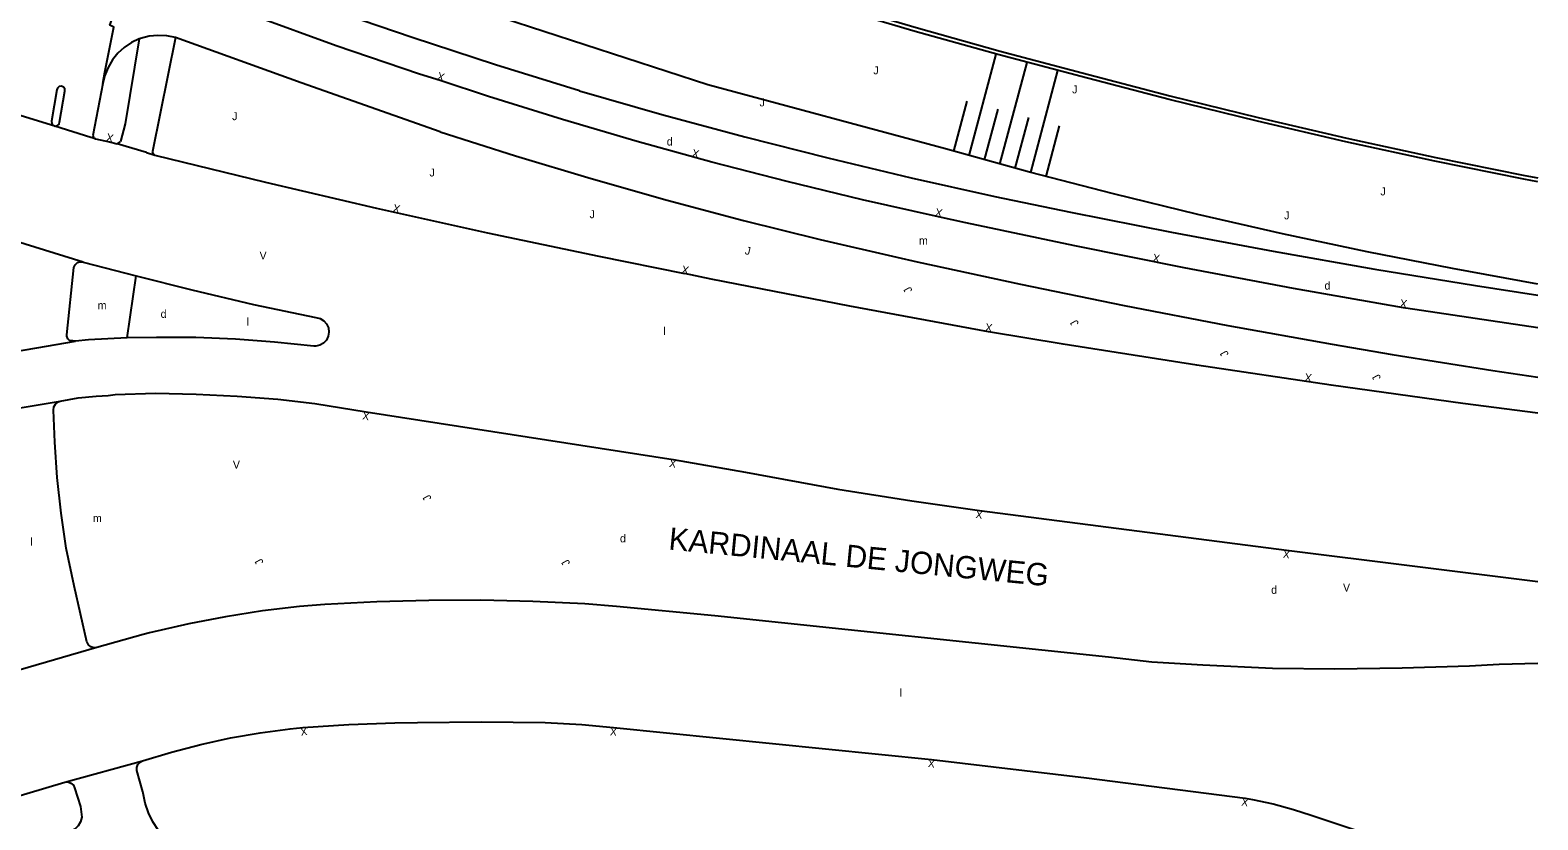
# Model space of a CAD drawing. Extents: x 134999 to 136502, y 457398 to 459002.
# Drawn here: x 136405.5 to 136500, y 457569.8 to 457619.4 of the extents above; entities that cross this region are included whole.
import ezdxf

# ---------------------------------------------------------------- set-up
doc = ezdxf.new("R2010")
doc.units = 0
for name, color, linetype in [('RI_DGTB_18', 7, 'Continuous'), ('RI_DGTB_29', 7, 'Continuous'), ('RI_DGTB_30', 7, 'Continuous'), ('RI_DGTB_31', 7, 'Continuous'), ('RI_DGTB_37', 7, 'Continuous'), ('RI_DGTB_43', 7, 'Continuous'), ('RI_DGTB_53', 7, 'Continuous'), ('RI_DGTB_58', 7, 'Continuous')]:
    doc.layers.add(name, color=color, linetype=linetype)

msp = doc.modelspace()

# ---------------------------------------------------------------- linework, layer by layer
at = {"layer": 'RI_DGTB_18'}
for p, q in [((136464.337, 457611.492), (136466.038, 457617.853)), ((136466.266, 457610.96), (136467.97, 457617.332)), ((136468.197, 457610.439), (136469.904, 457616.822)), ((136463.375, 457611.761), (136464.217, 457614.912)), ((136465.301, 457611.225), (136466.149, 457614.395)), ((136467.231, 457610.699), (136468.081, 457613.879)), ((136469.163, 457610.183), (136470.013, 457613.362))]:
    msp.add_line(p, q, dxfattribs=at)
msp.add_lwpolyline([(136500, 457603.428), (136494.644, 457604.404), (136489.304, 457605.459), (136483.979, 457606.593), (136478.672, 457607.804), (136473.383, 457609.094), (136468.114, 457610.461), (136462.847, 457611.91), (136447.941, 457615.922), (136432.522, 457620.933), (136418.231, 457626.251), (136403.334, 457632.802), (136389.492, 457639.287), (136383.693, 457642.033), (136376.303, 457646.651), (136364.238, 457654.671), (136352.754, 457663.245)], dxfattribs=at)
at = {"layer": 'RI_DGTB_53'}
for p, q in [((136431.159, 457616.188), (136429.859, 457616.587)), ((136407.131, 457615.618), (136406.795, 457613.643)), ((136410.006, 457616.004), (136409.384, 457612.748)), ((136407.298, 457613.591), (136407.634, 457615.525)), ((136406.995, 457613.344), (136404.35, 457614.15)), ((136409.257, 457612.631), (136406.995, 457613.344)), ((136409.554, 457612.545), (136409.257, 457612.631)), ((136412.743, 457611.678), (136410.91, 457612.229)), ((136412.743, 457611.678), (136413.279, 457611.516)), ((136408.771, 457604.819), (136402.907, 457606.619)), ((136407.743, 457600.253), (136408.184, 457604.475)), ((136411.529, 457600.055), (136412.092, 457603.943)), ((136496.086, 457603.355), (136500, 457602.745)), ((136402.571, 457598.862), (136408.288, 457599.866)), ((136402.361, 457595.276), (136407.335, 457596.093)), ((136409.633, 457580.654), (136404.819, 457579.24)), ((136407.626, 457572.206), (136412.5, 457573.535)), ((136412.527, 457571.599), (136412.138, 457572.935))]:
    msp.add_line(p, q, dxfattribs=at)
for points in [[(136439.902, 457615.544), (136434.641, 457617.176), (136429.404, 457618.884), (136424.192, 457620.668), (136419.007, 457622.527), (136413.849, 457624.462), (136412.774, 457624.876)], [(136410.006, 457616.004), (136410.13, 457616.73), (136410.71, 457619.55), (136410.45, 457619.67), (136411.757, 457623.201)], [(136429.859, 457616.587), (136424.652, 457618.38), (136419.472, 457620.249), (136414.319, 457622.193), (136412.68, 457622.83)], [(136412.294, 457618.813), (136411.805, 457618.579), (136411.355, 457618.275), (136410.955, 457617.909), (136410.613, 457617.488), (136410.337, 457617.021), (136410.132, 457616.519), (136410.006, 457616.004)], [(136412.294, 457618.813), (136411.417, 457613.477), (136411.117, 457612.383)], [(136414.571, 457618.895), (136414.021, 457618.999), (136413.462, 457619.025), (136412.906, 457618.97), (136412.363, 457618.836), (136412.294, 457618.813)], [(136414.571, 457618.895), (136413.127, 457611.745)], [(136431.171, 457612.974), (136422.441, 457616.049), (136414.571, 457618.895)], [(136407.634, 457615.525), (136407.628, 457615.667), (136407.547, 457615.783), (136407.417, 457615.84), (136407.277, 457615.818), (136407.169, 457615.725), (136407.131, 457615.618)], [(136462.406, 457607.657), (136457.654, 457608.72), (136452.92, 457609.861), (136448.205, 457611.079), (136443.511, 457612.375), (136438.839, 457613.748), (136434.19, 457615.197), (136431.159, 457616.188)], [(136439.902, 457615.544), (136445.072, 457614.067), (136450.263, 457612.667), (136455.475, 457611.344), (136460.706, 457610.099), (136465.955, 457608.932), (136470.684, 457607.951)], [(136406.795, 457613.643), (136406.807, 457613.502), (136406.893, 457613.39), (136407.025, 457613.34), (136407.163, 457613.369), (136407.264, 457613.467), (136407.298, 457613.591)], [(136409.384, 457612.748), (136409.419, 457612.628), (136409.475, 457612.578), (136409.554, 457612.545)], [(136431.171, 457612.974), (136435.889, 457611.473), (136440.63, 457610.048), (136445.394, 457608.7), (136450.179, 457607.429), (136454.984, 457606.236), (136459.807, 457605.12), (136461.083, 457604.839)], [(136409.554, 457612.545), (136410.422, 457612.351), (136410.91, 457612.229)], [(136410.91, 457612.229), (136411.091, 457612.356), (136411.117, 457612.383)], [(136413.279, 457611.516), (136413.168, 457611.624), (136413.127, 457611.745)], [(136413.279, 457611.516), (136420.212, 457609.815), (136427.163, 457608.191), (136434.132, 457606.646), (136441.118, 457605.179), (136446.484, 457604.107)], [(136491.566, 457601.953), (136484.684, 457603.167), (136477.817, 457604.459), (136470.965, 457605.829), (136464.129, 457607.278), (136462.406, 457607.657)], [(136470.684, 457607.951), (136477.033, 457606.68), (136483.396, 457605.489), (136489.773, 457604.376), (136496.086, 457603.355)], [(136408.184, 457604.475), (136408.268, 457604.651), (136408.415, 457604.778), (136408.601, 457604.837), (136408.771, 457604.819)], [(136408.771, 457604.819), (136412.092, 457603.943)], [(136461.083, 457604.839), (136467.562, 457603.427), (136474.057, 457602.093), (136480.568, 457600.837), (136487.093, 457599.66), (136490.872, 457599.016)], [(136412.092, 457603.943), (136415.599, 457603.084), (136419.462, 457602.164), (136423.37, 457601.331)], [(136465.555, 457600.447), (136456.846, 457602.054), (136448.152, 457603.74), (136446.484, 457604.107)], [(136500, 457600.684), (136491.717, 457601.93), (136491.566, 457601.953)], [(136423.37, 457601.331), (136423.63, 457601.269), (136423.86, 457601.134), (136424.04, 457600.936), (136424.154, 457600.695), (136424.192, 457600.43), (136424.151, 457600.166), (136424.033, 457599.927), (136423.85, 457599.732), (136423.618, 457599.599), (136423.357, 457599.541), (136423.241, 457599.541)], [(136495.301, 457595.957), (136487.029, 457597.103), (136478.621, 457598.35), (136470.225, 457599.675), (136465.555, 457600.447)], [(136408.288, 457599.866), (136408.122, 457599.868), (136407.945, 457599.883), (136407.814, 457600), (136407.747, 457600.163), (136407.743, 457600.253)], [(136411.529, 457600.055), (136409.105, 457599.931), (136408.288, 457599.866)], [(136423.241, 457599.541), (136420.784, 457599.799), (136418.32, 457599.977), (136415.851, 457600.075), (136413.381, 457600.093), (136411.529, 457600.055)], [(136490.872, 457599.016), (136497.176, 457598.018), (136500, 457597.598)], [(136406.915, 457595.53), (136406.939, 457595.735), (136407.039, 457595.915), (136407.199, 457596.044), (136407.335, 457596.093)], [(136407.335, 457596.093), (136408.461, 457596.295), (136409.598, 457596.417), (136410.345, 457596.454)], [(136410.345, 457596.454), (136410.793, 457596.517)], [(136410.793, 457596.517), (136413.306, 457596.586)], [(136413.306, 457596.586), (136415.868, 457596.541), (136418.429, 457596.416), (136420.984, 457596.212), (136423.315, 457595.955)], [(136423.315, 457595.955), (136426.526, 457595.423), (136445.766, 457592.444), (136450.302, 457591.637), (136456.109, 457590.578), (136460.751, 457589.845), (136464.978, 457589.24), (136484.245, 457586.754), (136500, 457584.783)], [(136500, 457595.337), (136495.301, 457595.957)], [(136407.716, 457586.872), (136407.395, 457589.08), (136407.154, 457591.299), (136406.992, 457593.525), (136406.915, 457595.53)], [(136409.014, 457581.013), (136408.211, 457584.512), (136407.716, 457586.872)], [(136440.246, 457583.39), (136436.984, 457583.54), (136433.72, 457583.61), (136430.455, 457583.6), (136427.191, 457583.51), (136423.93, 457583.34), (136422.347, 457583.228)], [(136422.347, 457583.228), (136420.022, 457582.945), (136417.709, 457582.582), (136415.409, 457582.141), (136412.944, 457581.565)], [(136448.387, 457582.641), (136442.231, 457583.221), (136440.246, 457583.39)], [(136475.797, 457579.734), (136473.08, 457580.052), (136448.387, 457582.641)], [(136412.944, 457581.565), (136412.531, 457581.473), (136409.633, 457580.654)], [(136409.633, 457580.654), (136409.44, 457580.631), (136409.254, 457580.687), (136409.106, 457580.812), (136409.02, 457580.986), (136409.014, 457581.013)], [(136483.369, 457579.33), (136478.992, 457579.534), (136475.797, 457579.734)], [(136500, 457579.645), (136497.584, 457579.578), (136495.724, 457579.471)], [(136495.724, 457579.471), (136491.498, 457579.346), (136487.27, 457579.301), (136483.369, 457579.33)], [(136422.552, 457575.629), (136425.44, 457575.817), (136428.331, 457575.926), (136429.75, 457575.95)], [(136429.75, 457575.95), (136433.726, 457575.987), (136437.741, 457575.952)], [(136437.741, 457575.952), (136440.056, 457575.815), (136442.034, 457575.633)], [(136412.5, 457573.535), (136414.315, 457574.094), (136416.153, 457574.575), (136418.008, 457574.979), (136419.88, 457575.304), (136421.763, 457575.55), (136422.552, 457575.629)], [(136442.034, 457575.633), (136461.972, 457573.636), (136471.7, 457572.48)], [(136412.138, 457572.935), (136412.132, 457573.135), (136412.205, 457573.321), (136412.344, 457573.464), (136412.5, 457573.535)], [(136373.85, 457562.374), (136374.967, 457562.791), (136386.769, 457566.213), (136402.637, 457570.732), (136407.626, 457572.206)], [(136407.626, 457572.206), (136407.825, 457572.218), (136408.013, 457572.151), (136408.161, 457572.017), (136408.239, 457571.86)], [(136471.7, 457572.48), (136481.65, 457571.21), (136482.1, 457571.12), (136483.396, 457570.851), (136484.673, 457570.503), (136485.79, 457570.13), (136488.61, 457569.2), (136490.744, 457568.515), (136492.901, 457567.907), (136495.078, 457567.376), (136497.34, 457566.91), (136500, 457566.477)], [(136408.239, 457571.86), (136408.611, 457570.681), (136408.695, 457570.018)], [(136416.07, 457567.389), (136415.474, 457567.613), (136414.912, 457567.909), (136414.391, 457568.274), (136413.92, 457568.702), (136413.506, 457569.185), (136413.156, 457569.716), (136412.875, 457570.287), (136412.668, 457570.889), (136412.538, 457571.512), (136412.527, 457571.599)], [(136408.695, 457570.018), (136408.617, 457569.727), (136408.465, 457569.468), (136408.251, 457569.258), (136407.989, 457569.111), (136407.878, 457569.074)]]:
    msp.add_lwpolyline(points, dxfattribs=at)
at = {"layer": 'RI_DGTB_58'}
for points in [[(136401.586, 457642.023), (136406.736, 457639.634), (136411.92, 457637.317), (136417.135, 457635.074), (136422.381, 457632.905), (136427.658, 457630.81), (136431.286, 457629.419), (136434.983, 457628.034), (136440.136, 457626.178), (136445.316, 457624.397), (136450.522, 457622.692), (136455.752, 457621.063), (136461.005, 457619.511), (136466.28, 457618.036), (136471.415, 457616.679), (136476.931, 457615.237), (136482.468, 457613.873), (136488.022, 457612.587), (136493.595, 457611.379), (136499.183, 457610.249), (136500, 457610.091)], [(136500, 457609.847), (136499.13, 457610.016), (136493.54, 457611.146), (136487.966, 457612.354), (136482.409, 457613.641), (136476.871, 457615.005), (136471.353, 457616.447), (136466.211, 457617.804), (136460.947, 457619.275), (136455.706, 457620.823), (136450.488, 457622.448), (136445.294, 457624.148), (136440.125, 457625.925), (136434.983, 457627.777), (136431.201, 457629.194), (136427.558, 457630.591), (136422.281, 457632.687), (136417.033, 457634.856), (136411.816, 457637.1), (136406.632, 457639.417), (136401.481, 457641.807)]]:
    msp.add_lwpolyline(points, dxfattribs=at)

# ---------------------------------------------------------------- texts
at = {"layer": 'RI_DGTB_29'}
for p in [(136445.372, 457612.123), (136486.622, 457603.09), (136413.634, 457601.318), (136442.44, 457587.241), (136483.276, 457584.016)]:
    msp.add_text('d', height=0.5, dxfattribs=at).set_placement(p)
at = {"layer": 'RI_DGTB_30'}
for rotation, p in [(343.21144, (136430.92, 457616.26)), (347.34855, (136410.178, 457612.406)), (346.34354, (136446.903, 457611.424)), (346.59074, (136428.149, 457607.972)), (348.19318, (136462.162, 457607.708)), (349.5881, (136475.808, 457604.849)), (349.23634, (136446.269, 457604.114)), (351.43115, (136491.319, 457601.991)), (351.10369, (136465.309, 457600.487)), (352.06278, (136485.345, 457597.346)), (170.6097, (136426.773, 457595.382)), (171.19769, (136446.013, 457592.406)), (171.85235, (136465.225, 457589.205)), (172.64939, (136484.493, 457586.722)), (187.88816, (136422.801, 457575.664)), (174.84934, (136442.283, 457575.611)), (174.27847, (136462.221, 457573.611)), (170.70705, (136481.897, 457571.17))]:
    msp.add_text('X', height=0.5, rotation=rotation, dxfattribs=at).set_placement(p)
for p in [(136419.838, 457604.977), (136418.165, 457591.865), (136487.78, 457584.16)]:
    msp.add_text('V', height=0.5, dxfattribs=at).set_placement(p)
at = {"layer": 'RI_DGTB_31'}
for p in [(136458.329, 457616.587), (136470.795, 457615.393), (136451.196, 457614.574), (136418.118, 457613.711), (136430.496, 457610.181), (136490.128, 457608.994), (136440.534, 457607.565), (136484.092, 457607.491)]:
    msp.add_text('J', height=0.5, dxfattribs=at).set_placement(p)
for height, rotation, p in [(0.5, 346.95831, (136450.243, 457605.317)), (0.499, 119.24689, (136460.793, 457603.038)), (0.499, 119.24689, (136471.239, 457600.96)), (0.499, 119.24689, (136480.636, 457599.035)), (0.499, 119.24689, (136490.179, 457597.549)), (0.499, 119.24689, (136430.641, 457589.997)), (0.499, 119.24689, (136420.108, 457585.989)), (0.499, 119.24689, (136439.334, 457585.932))]:
    msp.add_text('J', height=height, rotation=rotation, dxfattribs=at).set_placement(p)
at = {"layer": 'RI_DGTB_37'}
msp.add_text('KARDINAAL DE JONGWEG', height=1.4, rotation=354.45677, dxfattribs=at).set_placement((136445.452, 457586.797))
at = {"layer": 'RI_DGTB_43'}
for s, p in [('m', (136461.188, 457605.914)), ('m', (136409.685, 457601.854)), ('l', (136419.033, 457600.827)), ('l', (136445.162, 457600.242)), ('m', (136409.388, 457588.508)), ('l', (136405.456, 457587.037)), ('l', (136459.976, 457577.566))]:
    msp.add_text(s, height=0.5, dxfattribs=at).set_placement(p)

doc.saveas('drawing.dxf')
